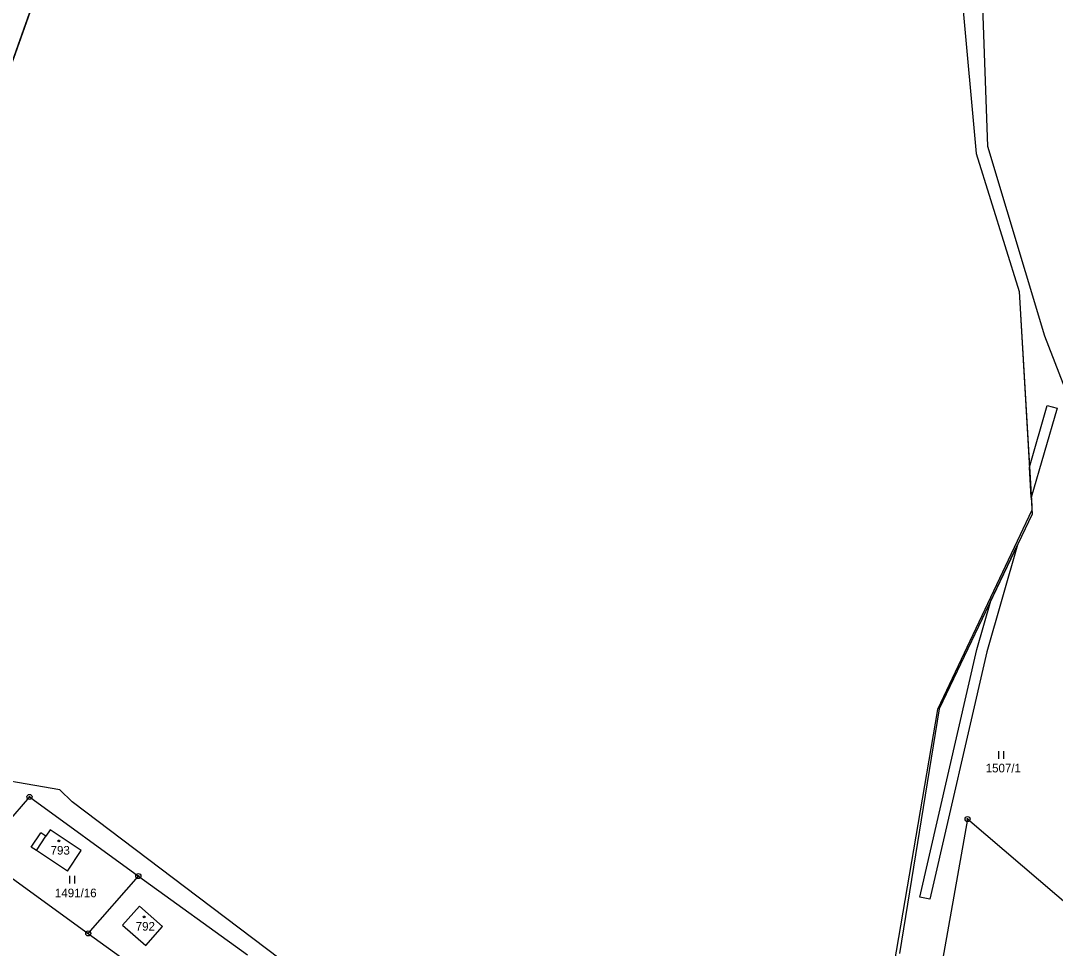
# Model space of a CAD drawing. Extents: x -439246 to -433691, y -1130252 to -1121148.
# Drawn here: x -437507.7 to -437304, y -1122837.6 to -1122654.9 of the extents above; entities that cross this region are included whole.
import ezdxf

# ---------------------------------------------------------------- set-up
doc = ezdxf.new("R2010")
doc.units = 0
for name, color, linetype in [('Vrstva 1', 7, 'Continuous'), ('Vrstva 18', 7, 'Continuous'), ('Vrstva 19', 7, 'Continuous'), ('Vrstva 24', 7, 'Continuous'), ('Vrstva 25', 7, 'Continuous'), ('Vrstva 3', 7, 'Continuous'), ('Vrstva 30', 7, 'Continuous'), ('Vrstva 37', 7, 'Continuous'), ('Vrstva 4', 7, 'Continuous'), ('Vrstva 52', 7, 'Continuous')]:
    doc.layers.add(name, color=color, linetype=linetype)

msp = doc.modelspace()

# ---------------------------------------------------------------- linework, layer by layer
at = {"layer": 'Vrstva 1'}
for points in [[(-437498.71, -1122632.9), (-437512.39, -1122671.43)], [(-437322.31, -1122650.76), (-437319.56, -1122681.09)], [(-437318.41, -1122650.29), (-437317.33, -1122679.62)], [(-437317.33, -1122679.62), (-437306.09, -1122717)], [(-437319.56, -1122681.09), (-437311.12, -1122708.25)], [(-437311.12, -1122708.25), (-437308.53, -1122752.11)], [(-437306.09, -1122717), (-437300.45, -1122731.52)], [(-437308.53, -1122752.11), (-437326.84, -1122790.39)], [(-437326.84, -1122790.39), (-437334.68, -1122838.57)], [(-437505.97, -1122807.76), (-437510.52, -1122812.97)], [(-437505.97, -1122807.76), (-437484.54, -1122823.34)], [(-437321.26, -1122812.11), (-437330.17, -1122862.43)], [(-437296.44, -1122833.32), (-437321.26, -1122812.11)], [(-437505.62, -1122817.63), (-437503.74, -1122814.8)], [(-437502.74, -1122815.47), (-437503.74, -1122814.8)], [(-437501.91, -1122814.22), (-437502.74, -1122815.47)], [(-437495.79, -1122818.29), (-437501.91, -1122814.22)], [(-437504.62, -1122818.3), (-437505.62, -1122817.63)], [(-437498.5, -1122822.37), (-437504.62, -1122818.3)], [(-437498.5, -1122822.37), (-437495.79, -1122818.29)], [(-437515.88, -1122819.1), (-437494.41, -1122834.63)], [(-437494.41, -1122834.63), (-437484.54, -1122823.34)], [(-437484.54, -1122823.34), (-437463.06, -1122838.87)], [(-437487.63, -1122833.02), (-437484.33, -1122829.26)], [(-437484.33, -1122829.26), (-437479.78, -1122833.25)], [(-437487.63, -1122833.02), (-437483.08, -1122837.01)], [(-437483.08, -1122837.01), (-437479.78, -1122833.25)], [(-437494.41, -1122834.63), (-437472.93, -1122850.16)]]:
    msp.add_lwpolyline(points, dxfattribs=at)
at = {"layer": 'Vrstva 24'}
for centre, radius in [((-437505.97, -1122807.76), 0.5), ((-437505.97, -1122807.76), 0.1), ((-437321.26, -1122812.11), 0.5), ((-437321.26, -1122812.11), 0.1), ((-437484.54, -1122823.34), 0.5), ((-437484.54, -1122823.34), 0.1), ((-437494.41, -1122834.63), 0.5), ((-437494.41, -1122834.63), 0.1)]:
    msp.add_circle(centre, radius, dxfattribs=at)
at = {"layer": 'Vrstva 25'}
for p, q in [((-437315.13, -1122800.23), (-437315.13, -1122798.73)), ((-437314.13, -1122800.23), (-437314.13, -1122798.73)), ((-437498.05, -1122824.82), (-437498.05, -1122823.32)), ((-437497.05, -1122824.82), (-437497.05, -1122823.32))]:
    msp.add_line(p, q, dxfattribs=at)
for centre in [(-437500.17, -1122816.42), (-437483.41, -1122831.39)]:
    msp.add_circle(centre, 0.175, dxfattribs=at)
at = {"layer": 'Vrstva 3'}
for points in [[(-437501.91, -1122814.22), (-437502.74, -1122815.47)], [(-437495.79, -1122818.29), (-437501.91, -1122814.22)], [(-437504.62, -1122818.3), (-437502.74, -1122815.47)], [(-437498.5, -1122822.37), (-437504.62, -1122818.3)], [(-437498.5, -1122822.37), (-437495.79, -1122818.29)], [(-437487.63, -1122833.02), (-437484.33, -1122829.26)], [(-437484.33, -1122829.26), (-437479.78, -1122833.25)], [(-437487.63, -1122833.02), (-437483.08, -1122837.01)], [(-437483.08, -1122837.01), (-437479.78, -1122833.25)]]:
    msp.add_lwpolyline(points, dxfattribs=at)
at = {"layer": 'Vrstva 30'}
for points in [[(-437309.08, -1122742.85), (-437305.56, -1122730.66), (-437303.64, -1122731.21), (-437308.72, -1122748.83), (-437309.08, -1122742.85)], [(-437319.44, -1122778.72), (-437316.67, -1122769.12), (-437311.41, -1122758.13), (-437317.5, -1122779.22)], [(-437330.65, -1122827.47), (-437319.44, -1122778.72)], [(-437317.5, -1122779.22), (-437328.7, -1122827.92), (-437330.65, -1122827.47)]]:
    msp.add_lwpolyline(points, dxfattribs=at)
at = {"layer": 'Vrstva 37'}
for centre in [(-437500.17, -1122816.42), (-437483.41, -1122831.39)]:
    msp.add_circle(centre, 0.175, dxfattribs=at)
at = {"layer": 'Vrstva 4'}
msp.add_lwpolyline([(-437504.62, -1122818.3), (-437502.74, -1122815.47)], dxfattribs=at)
at = {"layer": 'Vrstva 52'}
for points in [[(-437527.61, -1122798.72), (-437535.28, -1122791.47), (-437535.42, -1122791.27), (-437527.93, -1122784.49), (-437530.78, -1122781.29), (-437530.39, -1122779.97), (-437535.09, -1122775.77), (-437546.63, -1122738.49), (-437539.86, -1122728.32), (-437537.35, -1122724.55), (-437531.18, -1122711.42), (-437512.39, -1122671.43), (-437500, -1122636.53)], [(-437322.31, -1122650.76), (-437319.56, -1122681.09), (-437311.12, -1122708.25), (-437308.62, -1122750.51), (-437308.62, -1122751.33), (-437327.18, -1122790.57), (-437336.19, -1122843.11), (-437339.48, -1122852.95), (-437341.46, -1122857.11), (-437342.39, -1122860.98), (-437342.97, -1122863.39), (-437346.78, -1122874.81)], [(-437448.52, -1122845.8), (-437472.77, -1122827.49), (-437497.57, -1122808.7), (-437500, -1122806.34), (-437518.24, -1122803.19)]]:
    msp.add_lwpolyline(points, dxfattribs=at)

# ---------------------------------------------------------------- texts
at = {"layer": 'Vrstva 18'}
for s, p in [('1507/1', (-437317.7, -1122802.93)), ('1491/16', (-437500.97, -1122827.52))]:
    msp.add_text(s, height=1.7, dxfattribs=at).set_placement(p)
at = {"layer": 'Vrstva 19'}
for s, p in [('793', (-437501.82, -1122819.12)), ('792', (-437485.06, -1122834.09))]:
    msp.add_text(s, height=1.7, dxfattribs=at).set_placement(p)

doc.saveas('drawing.dxf')
